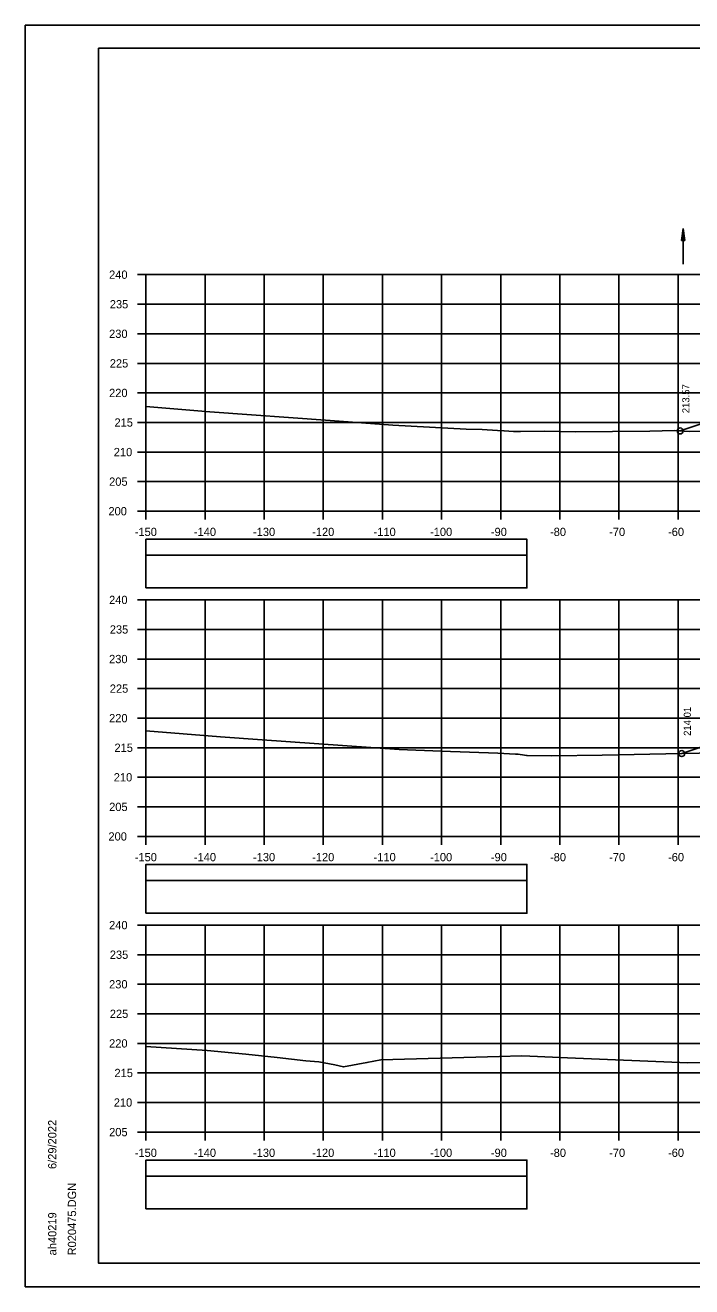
# Model space of a CAD drawing. Extents: x 1386544 to 1388153, y 379785 to 390999.
# Drawn here: x 1387189.3 to 1387302, y 386305.5 to 386518.8 of the extents above; entities that cross this region are included whole.
import ezdxf

# ---------------------------------------------------------------- set-up
doc = ezdxf.new("R2010")
doc.units = 0
for name, color, linetype in [('R_Axis', 7, 'Continuous'), ('R_Axis Annot', 7, 'Continuous'), ('R_Border', 7, 'Continuous'), ('R_Exist Surface', 7, 'Continuous'), ('R_Fin Surface', 7, 'Continuous'), ('R_Grid', 7, 'Continuous'), ('R_No Plot', 7, 'Continuous'), ('R_Water', 7, 'Continuous'), ('R_Xsect Elev', 7, 'Continuous')]:
    doc.layers.add(name, color=color, linetype=linetype)

msp = doc.modelspace()

# ---------------------------------------------------------------- linework, layer by layer
at = {"layer": 'R_Axis'}
for p, q in [((1387208.28, 386476.66), (1387209.68, 386476.66)), ((1387209.68, 386436.66), (1387209.68, 386476.66)), ((1387208.28, 386471.66), (1387209.68, 386471.66)), ((1387208.28, 386466.66), (1387209.68, 386466.66)), ((1387208.28, 386461.66), (1387209.68, 386461.66)), ((1387208.28, 386456.66), (1387209.68, 386456.66)), ((1387208.28, 386451.66), (1387209.68, 386451.66)), ((1387208.28, 386446.66), (1387209.68, 386446.66)), ((1387208.28, 386441.66), (1387209.68, 386441.66)), ((1387208.28, 386436.66), (1387209.68, 386436.66)), ((1387209.68, 386436.66), (1387509.68, 386436.66)), ((1387209.68, 386435.26), (1387209.68, 386436.66)), ((1387219.68, 386435.26), (1387219.68, 386436.66)), ((1387229.68, 386435.26), (1387229.68, 386436.66)), ((1387239.68, 386435.26), (1387239.68, 386436.66)), ((1387249.68, 386435.26), (1387249.68, 386436.66)), ((1387259.68, 386435.26), (1387259.68, 386436.66)), ((1387269.68, 386435.26), (1387269.68, 386436.66)), ((1387279.68, 386435.26), (1387279.68, 386436.66)), ((1387289.68, 386435.26), (1387289.68, 386436.66)), ((1387299.68, 386435.26), (1387299.68, 386436.66)), ((1387208.28, 386421.66), (1387209.68, 386421.66)), ((1387209.68, 386381.66), (1387209.68, 386421.66)), ((1387208.28, 386416.66), (1387209.68, 386416.66)), ((1387208.28, 386411.66), (1387209.68, 386411.66)), ((1387208.28, 386406.66), (1387209.68, 386406.66)), ((1387208.28, 386401.66), (1387209.68, 386401.66)), ((1387208.28, 386396.66), (1387209.68, 386396.66)), ((1387208.28, 386391.66), (1387209.68, 386391.66)), ((1387208.28, 386386.66), (1387209.68, 386386.66)), ((1387208.28, 386381.66), (1387209.68, 386381.66)), ((1387209.68, 386381.66), (1387509.68, 386381.66)), ((1387209.68, 386380.26), (1387209.68, 386381.66)), ((1387219.68, 386380.26), (1387219.68, 386381.66)), ((1387229.68, 386380.26), (1387229.68, 386381.66)), ((1387239.68, 386380.26), (1387239.68, 386381.66)), ((1387249.68, 386380.26), (1387249.68, 386381.66)), ((1387259.68, 386380.26), (1387259.68, 386381.66)), ((1387269.68, 386380.26), (1387269.68, 386381.66)), ((1387279.68, 386380.26), (1387279.68, 386381.66)), ((1387289.68, 386380.26), (1387289.68, 386381.66)), ((1387299.68, 386380.26), (1387299.68, 386381.66)), ((1387208.28, 386366.66), (1387209.68, 386366.66)), ((1387209.68, 386331.66), (1387209.68, 386366.66)), ((1387208.28, 386361.66), (1387209.68, 386361.66)), ((1387208.28, 386356.66), (1387209.68, 386356.66)), ((1387208.28, 386351.66), (1387209.68, 386351.66)), ((1387208.28, 386346.66), (1387209.68, 386346.66)), ((1387208.28, 386341.66), (1387209.68, 386341.66)), ((1387208.28, 386336.66), (1387209.68, 386336.66)), ((1387208.28, 386331.66), (1387209.68, 386331.66)), ((1387209.68, 386331.66), (1387509.68, 386331.66)), ((1387209.68, 386330.26), (1387209.68, 386331.66)), ((1387219.68, 386330.26), (1387219.68, 386331.66)), ((1387229.68, 386330.26), (1387229.68, 386331.66)), ((1387239.68, 386330.26), (1387239.68, 386331.66)), ((1387249.68, 386330.26), (1387249.68, 386331.66)), ((1387259.68, 386330.26), (1387259.68, 386331.66)), ((1387269.68, 386330.26), (1387269.68, 386331.66)), ((1387279.68, 386330.26), (1387279.68, 386331.66)), ((1387289.68, 386330.26), (1387289.68, 386331.66)), ((1387299.68, 386330.26), (1387299.68, 386331.66))]:
    msp.add_line(p, q, dxfattribs=at)
at = {"layer": 'R_Axis Annot'}
for points in [[(1387209.68, 386429.21), (1387274.11, 386429.21), (1387274.11, 386431.92), (1387209.68, 386431.92)], [(1387209.68, 386423.68), (1387274.11, 386423.68), (1387274.11, 386429.21), (1387209.68, 386429.21)], [(1387209.68, 386374.21), (1387274.11, 386374.21), (1387274.11, 386376.92), (1387209.68, 386376.92)], [(1387209.68, 386368.68), (1387274.11, 386368.68), (1387274.11, 386374.21), (1387209.68, 386374.21)], [(1387209.68, 386324.21), (1387274.11, 386324.21), (1387274.11, 386326.92), (1387209.68, 386326.92)], [(1387209.68, 386318.68), (1387274.11, 386318.68), (1387274.11, 386324.21), (1387209.68, 386324.21)]]:
    msp.add_lwpolyline(points, close=True, dxfattribs=at)
at = {"layer": 'R_Border'}
for p, q in [((1387201.68, 386514.95), (1387517.86, 386514.95)), ((1387201.68, 386309.49), (1387201.68, 386514.95)), ((1387201.68, 386309.49), (1387201.68, 386309.49)), ((1387517.86, 386309.49), (1387201.68, 386309.49))]:
    msp.add_line(p, q, dxfattribs=at)
at = {"layer": 'R_Exist Surface'}
for points in [[(1387209.68, 386454.36), (1387220.5, 386453.44), (1387240.84, 386451.97), (1387251.45, 386451.21), (1387263.86, 386450.56), (1387266.53, 386450.45), (1387269.12, 386450.3), (1387270.19, 386450.24), (1387270.29, 386450.24), (1387271.82, 386450.12), (1387273.01, 386450.14), (1387277.07, 386450.17), (1387282.3, 386450.1), (1387294.89, 386450.21), (1387299.08, 386450.28), (1387301.53, 386450.15), (1387321.7, 386450.57)], [(1387209.68, 386399.53), (1387222.27, 386398.5), (1387229.34, 386398), (1387252.51, 386396.38), (1387259.62, 386396.09), (1387269.2, 386395.75), (1387272.21, 386395.58), (1387272.63, 386395.56), (1387273.72, 386395.39), (1387274.02, 386395.35), (1387274.18, 386395.35), (1387278.35, 386395.31), (1387286.84, 386395.41), (1387300.32, 386395.67), (1387323.83, 386396.11)], [(1387209.68, 386346.13), (1387220.06, 386345.48), (1387226.59, 386344.82), (1387231.85, 386344.29), (1387236.7, 386343.7), (1387238.94, 386343.54), (1387241.61, 386343.02), (1387243.11, 386342.68), (1387247.05, 386343.42), (1387249.43, 386343.89), (1387269.47, 386344.46), (1387273.15, 386344.55), (1387274.59, 386344.5), (1387281, 386344.23), (1387301.31, 386343.4), (1387321.06, 386343.81)]]:
    msp.add_lwpolyline(points, dxfattribs=at)
at = {"layer": 'R_Fin Surface'}
for points in [[(1387300.04, 386450.23), (1387323.68, 386458.11), (1387332.57, 386459.59), (1387339.68, 386460.77), (1387345.68, 386461.01), (1387347.68, 386461.06), (1387359.68, 386461.38), (1387371.68, 386461.69), (1387373.68, 386461.74), (1387379.68, 386461.9), (1387388.94, 386460.35), (1387395.68, 386459.23), (1387420.24, 386451.04), (1387438.17, 386457.01)], [(1387300.29, 386395.67), (1387323.68, 386403.46), (1387332.57, 386404.95), (1387339.68, 386406.13), (1387345.68, 386406.37), (1387347.68, 386406.42), (1387359.68, 386406.73), (1387371.68, 386407.05), (1387373.68, 386407.1), (1387379.68, 386407.25), (1387388.94, 386405.71), (1387395.68, 386404.59), (1387419.89, 386396.52), (1387436.79, 386402.15)]]:
    msp.add_lwpolyline(points, dxfattribs=at)
at = {"layer": 'R_Grid'}
for p, q in [((1387209.68, 386476.66), (1387509.68, 386476.66)), ((1387209.68, 386436.66), (1387209.68, 386476.66)), ((1387219.68, 386436.66), (1387219.68, 386476.66)), ((1387229.68, 386436.66), (1387229.68, 386476.66)), ((1387239.68, 386436.66), (1387239.68, 386476.66)), ((1387249.68, 386436.66), (1387249.68, 386476.66)), ((1387259.68, 386436.66), (1387259.68, 386476.66)), ((1387269.68, 386436.66), (1387269.68, 386476.66)), ((1387279.68, 386436.66), (1387279.68, 386476.66)), ((1387289.68, 386436.66), (1387289.68, 386476.66)), ((1387299.68, 386436.66), (1387299.68, 386476.66)), ((1387209.68, 386471.66), (1387509.68, 386471.66)), ((1387209.68, 386466.66), (1387509.68, 386466.66)), ((1387209.68, 386461.66), (1387509.68, 386461.66)), ((1387209.68, 386456.66), (1387509.68, 386456.66)), ((1387209.68, 386451.66), (1387509.68, 386451.66)), ((1387209.68, 386446.66), (1387509.68, 386446.66)), ((1387209.68, 386441.66), (1387509.68, 386441.66)), ((1387209.68, 386436.66), (1387509.68, 386436.66)), ((1387209.68, 386421.66), (1387509.68, 386421.66)), ((1387209.68, 386381.66), (1387209.68, 386421.66)), ((1387219.68, 386381.66), (1387219.68, 386421.66)), ((1387229.68, 386381.66), (1387229.68, 386421.66)), ((1387239.68, 386381.66), (1387239.68, 386421.66)), ((1387249.68, 386381.66), (1387249.68, 386421.66)), ((1387259.68, 386381.66), (1387259.68, 386421.66)), ((1387269.68, 386381.66), (1387269.68, 386421.66)), ((1387279.68, 386381.66), (1387279.68, 386421.66)), ((1387289.68, 386381.66), (1387289.68, 386421.66)), ((1387299.68, 386381.66), (1387299.68, 386421.66)), ((1387209.68, 386416.66), (1387509.68, 386416.66)), ((1387209.68, 386411.66), (1387509.68, 386411.66)), ((1387209.68, 386406.66), (1387509.68, 386406.66)), ((1387209.68, 386401.66), (1387509.68, 386401.66)), ((1387209.68, 386396.66), (1387509.68, 386396.66)), ((1387209.68, 386391.66), (1387509.68, 386391.66)), ((1387209.68, 386386.66), (1387509.68, 386386.66)), ((1387209.68, 386381.66), (1387509.68, 386381.66)), ((1387209.68, 386366.66), (1387509.68, 386366.66)), ((1387209.68, 386331.66), (1387209.68, 386366.66)), ((1387219.68, 386331.66), (1387219.68, 386366.66)), ((1387229.68, 386331.66), (1387229.68, 386366.66)), ((1387239.68, 386331.66), (1387239.68, 386366.66)), ((1387249.68, 386331.66), (1387249.68, 386366.66)), ((1387259.68, 386331.66), (1387259.68, 386366.66)), ((1387269.68, 386331.66), (1387269.68, 386366.66)), ((1387279.68, 386331.66), (1387279.68, 386366.66)), ((1387289.68, 386331.66), (1387289.68, 386366.66)), ((1387299.68, 386331.66), (1387299.68, 386366.66)), ((1387209.68, 386361.66), (1387509.68, 386361.66)), ((1387209.68, 386356.66), (1387509.68, 386356.66)), ((1387209.68, 386351.66), (1387509.68, 386351.66)), ((1387209.68, 386346.66), (1387509.68, 386346.66)), ((1387209.68, 386341.66), (1387509.68, 386341.66)), ((1387209.68, 386336.66), (1387509.68, 386336.66)), ((1387209.68, 386331.66), (1387509.68, 386331.66))]:
    msp.add_line(p, q, dxfattribs=at)
at = {"layer": 'R_No Plot'}
for p, q in [((1387189.28, 386518.84), (1387522.61, 386518.84)), ((1387189.28, 386305.51), (1387522.61, 386305.51))]:
    msp.add_line(p, q, dxfattribs=at)
for points in [[(1387189.27, 386518.84), (1387522.61, 386518.84), (1387522.61, 386305.5), (1387189.27, 386305.5)], [(1387435.6, 386514.95), (1387455.22, 386514.95), (1387455.22, 386505.07), (1387471.33, 386505.07), (1387494.53, 386505.07), (1387494.53, 386480.73), (1387517.86, 386480.73), (1387517.86, 386309.49), (1387201.68, 386309.49), (1387201.68, 386514.95)]]:
    msp.add_lwpolyline(points, close=True, dxfattribs=at)
for centre in [(1387300.04, 386450.23), (1387300.29, 386395.67)]:
    msp.add_circle(centre, 0.5, dxfattribs=at)
at = {"layer": 'R_Water'}
for p, q in [((1387300.23, 386482.44), (1387300.53, 386484.44)), ((1387300.23, 386482.44), (1387300.53, 386484.44)), ((1387300.23, 386482.44), (1387300.83, 386482.44)), ((1387300.23, 386482.44), (1387300.83, 386482.44)), ((1387300.28, 386482.44), (1387300.53, 386484.1)), ((1387300.28, 386482.44), (1387300.53, 386484.1)), ((1387300.33, 386482.44), (1387300.53, 386483.76)), ((1387300.33, 386482.44), (1387300.53, 386483.76)), ((1387300.38, 386482.44), (1387300.53, 386483.43)), ((1387300.38, 386482.44), (1387300.53, 386483.43)), ((1387300.43, 386482.44), (1387300.53, 386483.09)), ((1387300.43, 386482.44), (1387300.53, 386483.09)), ((1387300.48, 386482.44), (1387300.53, 386482.75)), ((1387300.48, 386482.44), (1387300.53, 386482.75)), ((1387300.53, 386478.44), (1387300.53, 386484.44)), ((1387300.83, 386482.44), (1387300.53, 386484.44)), ((1387300.83, 386482.44), (1387300.53, 386484.44)), ((1387300.78, 386482.44), (1387300.53, 386484.1)), ((1387300.78, 386482.44), (1387300.53, 386484.1)), ((1387300.73, 386482.44), (1387300.53, 386483.76)), ((1387300.73, 386482.44), (1387300.53, 386483.76)), ((1387300.68, 386482.44), (1387300.53, 386483.43)), ((1387300.68, 386482.44), (1387300.53, 386483.43)), ((1387300.63, 386482.44), (1387300.53, 386483.09)), ((1387300.63, 386482.44), (1387300.53, 386483.09)), ((1387300.58, 386482.44), (1387300.53, 386482.75)), ((1387300.58, 386482.44), (1387300.53, 386482.75))]:
    msp.add_line(p, q, dxfattribs=at)

# ---------------------------------------------------------------- texts
at = {"layer": 'R_Axis Annot'}
for s, p in [('240', (1387203.45, 386475.96)), ('235', (1387203.57, 386470.96)), ('230', (1387203.45, 386465.96)), ('225', (1387203.57, 386460.96)), ('220', (1387203.45, 386455.96)), ('215', (1387204.36, 386450.96)), ('210', (1387204.24, 386445.96)), ('205', (1387203.46, 386440.96)), ('200', (1387203.34, 386435.96)), ('-150', (1387207.79, 386432.46)), ('-140', (1387217.79, 386432.46)), ('-130', (1387227.79, 386432.46)), ('-120', (1387237.79, 386432.46)), ('-110', (1387248.18, 386432.46)), ('-100', (1387257.73, 386432.46)), ('-90', (1387268.02, 386432.46)), ('-80', (1387278.02, 386432.46)), ('-70', (1387288.02, 386432.46)), ('-60', (1387297.98, 386432.46)), ('240', (1387203.45, 386420.96)), ('235', (1387203.57, 386415.96)), ('230', (1387203.45, 386410.96)), ('225', (1387203.57, 386405.96)), ('220', (1387203.45, 386400.96)), ('215', (1387204.36, 386395.96)), ('210', (1387204.24, 386390.96)), ('205', (1387203.46, 386385.96)), ('200', (1387203.34, 386380.96)), ('-150', (1387207.79, 386377.46)), ('-140', (1387217.79, 386377.46)), ('-130', (1387227.79, 386377.46)), ('-120', (1387237.79, 386377.46)), ('-110', (1387248.18, 386377.46)), ('-100', (1387257.73, 386377.46)), ('-90', (1387268.02, 386377.46)), ('-80', (1387278.02, 386377.46)), ('-70', (1387288.02, 386377.46)), ('-60', (1387297.98, 386377.46)), ('240', (1387203.45, 386365.96)), ('235', (1387203.57, 386360.96)), ('230', (1387203.45, 386355.96)), ('225', (1387203.57, 386350.96)), ('220', (1387203.45, 386345.96)), ('215', (1387204.36, 386340.96)), ('210', (1387204.24, 386335.96)), ('205', (1387203.46, 386330.96)), ('-150', (1387207.79, 386327.46)), ('-140', (1387217.79, 386327.46)), ('-130', (1387227.79, 386327.46)), ('-120', (1387237.79, 386327.46)), ('-110', (1387248.18, 386327.46)), ('-100', (1387257.73, 386327.46)), ('-90', (1387268.02, 386327.46)), ('-80', (1387278.02, 386327.46)), ('-70', (1387288.02, 386327.46)), ('-60', (1387297.98, 386327.46))]:
    msp.add_text(s, height=1.4, dxfattribs=at).set_placement(p)
at = {"layer": 'R_Border'}
for s, p in [('6/29/2022', (1387194.54, 386325.41)), ('R020475.DGN', (1387197.87, 386310.81)), ('ah40219', (1387194.54, 386310.81))]:
    msp.add_text(s, height=1.4, rotation=90, dxfattribs=at).set_placement(p)
at = {"layer": 'R_Xsect Elev'}
for s, p in [('213.57', (1387301.59, 386453.23)), ('214.01', (1387301.84, 386398.67))]:
    msp.add_text(s, height=1.2, rotation=90, dxfattribs=at).set_placement(p)

doc.saveas('drawing.dxf')
